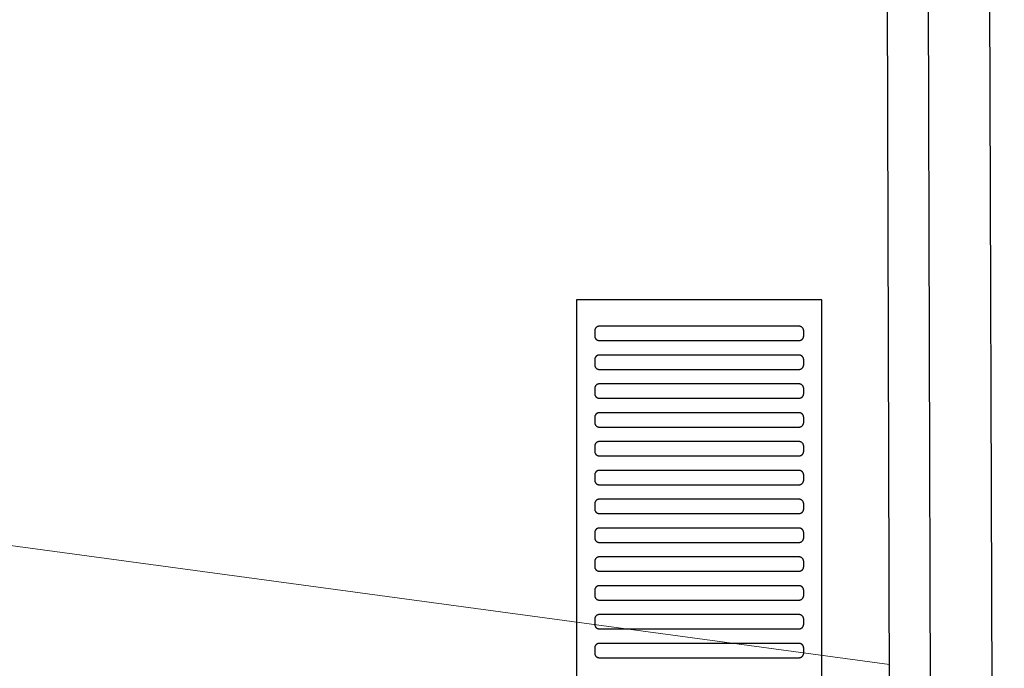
# Model space of a CAD drawing. Header units: millimetres. Extents: x -32221 to 212500, y 31663 to 93766.
# Tile 266 of 279: x 89740 to 90150, y 61284 to 61554. Entities that reach past the tile are written whole.
import ezdxf

# ---------------------------------------------------------------- set-up
doc = ezdxf.new("R2010")
doc.units = ezdxf.units.MM
doc.layers.add('kasetony', color=251, linetype='Continuous', lineweight=5)
doc.layers.add('Sciany', color=251, linetype='Continuous')
doc.layers.add('Wyposazenie', color=251, linetype='Continuous')

msp = doc.modelspace()

# ---------------------------------------------------------------- linework, layer by layer
at = {"layer": 'kasetony', "color": 251, "true_color": 0x636466}
for p, q in [((89240.894, 61402.367), (90102.403, 61285.814)), ((90102.403, 61285.814), (89240.894, 61402.367)), ((90102.403, 61285.814), (89240.894, 61402.367))]:
    msp.add_line(p, q, dxfattribs=at)
at = {"layer": 'Sciany', "color": 251, "true_color": 0x636466}
for p, q in [((90143.506, 61744.608), (90150.145, 59488.444)), ((90117.922, 61719.077), (90124.938, 59491.685)), ((90100.937, 61702.056), (90107.889, 59494.939))]:
    msp.add_line(p, q, dxfattribs=at)
at = {"layer": 'Wyposazenie', "color": 251, "true_color": 0x636466}
for points in [[(90074.156, 59922.631), (90074.156, 61437.591), (89972.156, 61437.591), (89972.156, 59922.631)], [(90064.656, 61420.591), (90064.759, 61420.593), (90064.86, 61420.601), (90064.96, 61420.614), (90065.059, 61420.632), (90065.155, 61420.654), (90065.25, 61420.681), (90065.343, 61420.712), (90065.434, 61420.748), (90065.523, 61420.788), (90065.609, 61420.832), (90065.693, 61420.881), (90065.774, 61420.933), (90065.852, 61420.988), (90065.928, 61421.048), (90066, 61421.111), (90066.07, 61421.177), (90066.136, 61421.246), (90066.199, 61421.319), (90066.258, 61421.395), (90066.314, 61421.473), (90066.366, 61421.554), (90066.414, 61421.638), (90066.458, 61421.724), (90066.499, 61421.813), (90066.534, 61421.904), (90066.566, 61421.996), (90066.593, 61422.091), (90066.615, 61422.188), (90066.633, 61422.287), (90066.646, 61422.387), (90066.653, 61422.488), (90066.656, 61422.591), (90066.656, 61424.591), (90066.653, 61424.694), (90066.646, 61424.795), (90066.633, 61424.895), (90066.615, 61424.994), (90066.593, 61425.09), (90066.566, 61425.185), (90066.534, 61425.278), (90066.499, 61425.369), (90066.458, 61425.457), (90066.414, 61425.544), (90066.366, 61425.627), (90066.314, 61425.709), (90066.258, 61425.787), (90066.199, 61425.863), (90066.136, 61425.935), (90066.07, 61426.005), (90066, 61426.071), (90065.928, 61426.134), (90065.852, 61426.193), (90065.774, 61426.249), (90065.693, 61426.301), (90065.609, 61426.349), (90065.523, 61426.393), (90065.434, 61426.434), (90065.343, 61426.469), (90065.25, 61426.501), (90065.155, 61426.528), (90065.059, 61426.55), (90064.96, 61426.568), (90064.86, 61426.581), (90064.759, 61426.588), (90064.656, 61426.591), (89981.656, 61426.591), (89981.553, 61426.588), (89981.452, 61426.581), (89981.352, 61426.568), (89981.253, 61426.55), (89981.156, 61426.528), (89981.062, 61426.501), (89980.969, 61426.469), (89980.878, 61426.434), (89980.789, 61426.393), (89980.703, 61426.349), (89980.619, 61426.301), (89980.538, 61426.249), (89980.46, 61426.193), (89980.384, 61426.134), (89980.312, 61426.071), (89980.242, 61426.005), (89980.176, 61425.935), (89980.113, 61425.863), (89980.054, 61425.787), (89979.998, 61425.709), (89979.946, 61425.627), (89979.897, 61425.544), (89979.853, 61425.457), (89979.813, 61425.369), (89979.777, 61425.278), (89979.746, 61425.185), (89979.719, 61425.09), (89979.697, 61424.994), (89979.679, 61424.895), (89979.666, 61424.795), (89979.658, 61424.694), (89979.656, 61424.591), (89979.656, 61422.591), (89979.658, 61422.488), (89979.666, 61422.387), (89979.679, 61422.287), (89979.697, 61422.188), (89979.719, 61422.091), (89979.746, 61421.996), (89979.777, 61421.904), (89979.813, 61421.813), (89979.853, 61421.724), (89979.897, 61421.638), (89979.946, 61421.554), (89979.998, 61421.473), (89980.054, 61421.395), (89980.113, 61421.319), (89980.176, 61421.246), (89980.242, 61421.177), (89980.312, 61421.111), (89980.384, 61421.048), (89980.46, 61420.988), (89980.538, 61420.933), (89980.619, 61420.881), (89980.703, 61420.832), (89980.789, 61420.788), (89980.878, 61420.748), (89980.969, 61420.712), (89981.062, 61420.681), (89981.156, 61420.654), (89981.253, 61420.632), (89981.352, 61420.614), (89981.452, 61420.601), (89981.553, 61420.593), (89981.656, 61420.591)], [(90064.656, 61408.591), (90064.759, 61408.593), (90064.86, 61408.601), (90064.96, 61408.614), (90065.059, 61408.632), (90065.155, 61408.654), (90065.25, 61408.681), (90065.343, 61408.712), (90065.434, 61408.748), (90065.523, 61408.788), (90065.609, 61408.832), (90065.693, 61408.881), (90065.774, 61408.933), (90065.852, 61408.988), (90065.928, 61409.048), (90066, 61409.111), (90066.07, 61409.177), (90066.136, 61409.246), (90066.199, 61409.319), (90066.258, 61409.395), (90066.314, 61409.473), (90066.366, 61409.554), (90066.414, 61409.638), (90066.458, 61409.724), (90066.499, 61409.813), (90066.534, 61409.904), (90066.566, 61409.996), (90066.593, 61410.091), (90066.615, 61410.188), (90066.633, 61410.287), (90066.646, 61410.387), (90066.653, 61410.488), (90066.656, 61410.591), (90066.656, 61412.591), (90066.653, 61412.694), (90066.646, 61412.795), (90066.633, 61412.895), (90066.615, 61412.994), (90066.593, 61413.09), (90066.566, 61413.185), (90066.534, 61413.278), (90066.499, 61413.369), (90066.458, 61413.457), (90066.414, 61413.544), (90066.366, 61413.627), (90066.314, 61413.709), (90066.258, 61413.787), (90066.199, 61413.863), (90066.136, 61413.935), (90066.07, 61414.005), (90066, 61414.071), (90065.928, 61414.134), (90065.852, 61414.193), (90065.774, 61414.249), (90065.693, 61414.301), (90065.609, 61414.349), (90065.523, 61414.393), (90065.434, 61414.434), (90065.343, 61414.469), (90065.25, 61414.501), (90065.155, 61414.528), (90065.059, 61414.55), (90064.96, 61414.568), (90064.86, 61414.581), (90064.759, 61414.588), (90064.656, 61414.591), (89981.656, 61414.591), (89981.553, 61414.588), (89981.452, 61414.581), (89981.352, 61414.568), (89981.253, 61414.55), (89981.156, 61414.528), (89981.062, 61414.501), (89980.969, 61414.469), (89980.878, 61414.434), (89980.789, 61414.393), (89980.703, 61414.349), (89980.619, 61414.301), (89980.538, 61414.249), (89980.46, 61414.193), (89980.384, 61414.134), (89980.312, 61414.071), (89980.242, 61414.005), (89980.176, 61413.935), (89980.113, 61413.863), (89980.054, 61413.787), (89979.998, 61413.709), (89979.946, 61413.627), (89979.897, 61413.544), (89979.853, 61413.457), (89979.813, 61413.369), (89979.777, 61413.278), (89979.746, 61413.185), (89979.719, 61413.09), (89979.697, 61412.994), (89979.679, 61412.895), (89979.666, 61412.795), (89979.658, 61412.694), (89979.656, 61412.591), (89979.656, 61410.591), (89979.658, 61410.488), (89979.666, 61410.387), (89979.679, 61410.287), (89979.697, 61410.188), (89979.719, 61410.091), (89979.746, 61409.996), (89979.777, 61409.904), (89979.813, 61409.813), (89979.853, 61409.724), (89979.897, 61409.638), (89979.946, 61409.554), (89979.998, 61409.473), (89980.054, 61409.395), (89980.113, 61409.319), (89980.176, 61409.246), (89980.242, 61409.177), (89980.312, 61409.111), (89980.384, 61409.048), (89980.46, 61408.988), (89980.538, 61408.933), (89980.619, 61408.881), (89980.703, 61408.832), (89980.789, 61408.788), (89980.878, 61408.748), (89980.969, 61408.712), (89981.062, 61408.681), (89981.156, 61408.654), (89981.253, 61408.632), (89981.352, 61408.614), (89981.452, 61408.601), (89981.553, 61408.593), (89981.656, 61408.591)], [(90064.656, 61396.591), (90064.759, 61396.593), (90064.86, 61396.601), (90064.96, 61396.614), (90065.059, 61396.632), (90065.155, 61396.654), (90065.25, 61396.681), (90065.343, 61396.712), (90065.434, 61396.748), (90065.523, 61396.788), (90065.609, 61396.832), (90065.693, 61396.881), (90065.774, 61396.933), (90065.852, 61396.988), (90065.928, 61397.048), (90066, 61397.111), (90066.07, 61397.177), (90066.136, 61397.246), (90066.199, 61397.319), (90066.258, 61397.395), (90066.314, 61397.473), (90066.366, 61397.554), (90066.414, 61397.638), (90066.458, 61397.724), (90066.499, 61397.813), (90066.534, 61397.904), (90066.566, 61397.996), (90066.593, 61398.091), (90066.615, 61398.188), (90066.633, 61398.287), (90066.646, 61398.387), (90066.653, 61398.488), (90066.656, 61398.591), (90066.656, 61400.591), (90066.653, 61400.694), (90066.646, 61400.795), (90066.633, 61400.895), (90066.615, 61400.994), (90066.593, 61401.09), (90066.566, 61401.185), (90066.534, 61401.278), (90066.499, 61401.369), (90066.458, 61401.457), (90066.414, 61401.544), (90066.366, 61401.627), (90066.314, 61401.709), (90066.258, 61401.787), (90066.199, 61401.863), (90066.136, 61401.935), (90066.07, 61402.005), (90066, 61402.071), (90065.928, 61402.134), (90065.852, 61402.193), (90065.774, 61402.249), (90065.693, 61402.301), (90065.609, 61402.349), (90065.523, 61402.393), (90065.434, 61402.434), (90065.343, 61402.469), (90065.25, 61402.501), (90065.155, 61402.528), (90065.059, 61402.55), (90064.96, 61402.568), (90064.86, 61402.581), (90064.759, 61402.588), (90064.656, 61402.591), (89981.656, 61402.591), (89981.553, 61402.588), (89981.452, 61402.581), (89981.352, 61402.568), (89981.253, 61402.55), (89981.156, 61402.528), (89981.062, 61402.501), (89980.969, 61402.469), (89980.878, 61402.434), (89980.789, 61402.393), (89980.703, 61402.349), (89980.619, 61402.301), (89980.538, 61402.249), (89980.46, 61402.193), (89980.384, 61402.134), (89980.312, 61402.071), (89980.242, 61402.005), (89980.176, 61401.935), (89980.113, 61401.863), (89980.054, 61401.787), (89979.998, 61401.709), (89979.946, 61401.627), (89979.897, 61401.544), (89979.853, 61401.457), (89979.813, 61401.369), (89979.777, 61401.278), (89979.746, 61401.185), (89979.719, 61401.09), (89979.697, 61400.994), (89979.679, 61400.895), (89979.666, 61400.795), (89979.658, 61400.694), (89979.656, 61400.591), (89979.656, 61398.591), (89979.658, 61398.488), (89979.666, 61398.387), (89979.679, 61398.287), (89979.697, 61398.188), (89979.719, 61398.091), (89979.746, 61397.996), (89979.777, 61397.904), (89979.813, 61397.813), (89979.853, 61397.724), (89979.897, 61397.638), (89979.946, 61397.554), (89979.998, 61397.473), (89980.054, 61397.395), (89980.113, 61397.319), (89980.176, 61397.246), (89980.242, 61397.177), (89980.312, 61397.111), (89980.384, 61397.048), (89980.46, 61396.988), (89980.538, 61396.933), (89980.619, 61396.881), (89980.703, 61396.832), (89980.789, 61396.788), (89980.878, 61396.748), (89980.969, 61396.712), (89981.062, 61396.681), (89981.156, 61396.654), (89981.253, 61396.632), (89981.352, 61396.614), (89981.452, 61396.601), (89981.553, 61396.593), (89981.656, 61396.591)], [(90064.656, 61384.591), (90064.759, 61384.593), (90064.86, 61384.601), (90064.96, 61384.614), (90065.059, 61384.632), (90065.155, 61384.654), (90065.25, 61384.681), (90065.343, 61384.712), (90065.434, 61384.748), (90065.523, 61384.788), (90065.609, 61384.832), (90065.693, 61384.881), (90065.774, 61384.933), (90065.852, 61384.988), (90065.928, 61385.048), (90066, 61385.111), (90066.07, 61385.177), (90066.136, 61385.246), (90066.199, 61385.319), (90066.258, 61385.395), (90066.314, 61385.473), (90066.366, 61385.554), (90066.414, 61385.638), (90066.458, 61385.724), (90066.499, 61385.813), (90066.534, 61385.904), (90066.566, 61385.996), (90066.593, 61386.091), (90066.615, 61386.188), (90066.633, 61386.287), (90066.646, 61386.387), (90066.653, 61386.488), (90066.656, 61386.591), (90066.656, 61388.591), (90066.653, 61388.694), (90066.646, 61388.795), (90066.633, 61388.895), (90066.615, 61388.994), (90066.593, 61389.09), (90066.566, 61389.185), (90066.534, 61389.278), (90066.499, 61389.369), (90066.458, 61389.457), (90066.414, 61389.544), (90066.366, 61389.627), (90066.314, 61389.709), (90066.258, 61389.787), (90066.199, 61389.863), (90066.136, 61389.935), (90066.07, 61390.005), (90066, 61390.071), (90065.928, 61390.134), (90065.852, 61390.193), (90065.774, 61390.249), (90065.693, 61390.301), (90065.609, 61390.349), (90065.523, 61390.393), (90065.434, 61390.434), (90065.343, 61390.469), (90065.25, 61390.501), (90065.155, 61390.528), (90065.059, 61390.55), (90064.96, 61390.568), (90064.86, 61390.581), (90064.759, 61390.588), (90064.656, 61390.591), (89981.656, 61390.591), (89981.553, 61390.588), (89981.452, 61390.581), (89981.352, 61390.568), (89981.253, 61390.55), (89981.156, 61390.528), (89981.062, 61390.501), (89980.969, 61390.469), (89980.878, 61390.434), (89980.789, 61390.393), (89980.703, 61390.349), (89980.619, 61390.301), (89980.538, 61390.249), (89980.46, 61390.193), (89980.384, 61390.134), (89980.312, 61390.071), (89980.242, 61390.005), (89980.176, 61389.935), (89980.113, 61389.863), (89980.054, 61389.787), (89979.998, 61389.709), (89979.946, 61389.627), (89979.897, 61389.544), (89979.853, 61389.457), (89979.813, 61389.369), (89979.777, 61389.278), (89979.746, 61389.185), (89979.719, 61389.09), (89979.697, 61388.994), (89979.679, 61388.895), (89979.666, 61388.795), (89979.658, 61388.694), (89979.656, 61388.591), (89979.656, 61386.591), (89979.658, 61386.488), (89979.666, 61386.387), (89979.679, 61386.287), (89979.697, 61386.188), (89979.719, 61386.091), (89979.746, 61385.996), (89979.777, 61385.904), (89979.813, 61385.813), (89979.853, 61385.724), (89979.897, 61385.638), (89979.946, 61385.554), (89979.998, 61385.473), (89980.054, 61385.395), (89980.113, 61385.319), (89980.176, 61385.246), (89980.242, 61385.177), (89980.312, 61385.111), (89980.384, 61385.048), (89980.46, 61384.988), (89980.538, 61384.933), (89980.619, 61384.881), (89980.703, 61384.832), (89980.789, 61384.788), (89980.878, 61384.748), (89980.969, 61384.712), (89981.062, 61384.681), (89981.156, 61384.654), (89981.253, 61384.632), (89981.352, 61384.614), (89981.452, 61384.601), (89981.553, 61384.593), (89981.656, 61384.591)], [(90064.656, 61372.591), (90064.759, 61372.593), (90064.86, 61372.601), (90064.96, 61372.614), (90065.059, 61372.632), (90065.155, 61372.654), (90065.25, 61372.681), (90065.343, 61372.712), (90065.434, 61372.748), (90065.523, 61372.788), (90065.609, 61372.832), (90065.693, 61372.881), (90065.774, 61372.933), (90065.852, 61372.988), (90065.928, 61373.048), (90066, 61373.111), (90066.07, 61373.177), (90066.136, 61373.246), (90066.199, 61373.319), (90066.258, 61373.395), (90066.314, 61373.473), (90066.366, 61373.554), (90066.414, 61373.638), (90066.458, 61373.724), (90066.499, 61373.813), (90066.534, 61373.904), (90066.566, 61373.996), (90066.593, 61374.091), (90066.615, 61374.188), (90066.633, 61374.287), (90066.646, 61374.387), (90066.653, 61374.488), (90066.656, 61374.591), (90066.656, 61376.591), (90066.653, 61376.694), (90066.646, 61376.795), (90066.633, 61376.895), (90066.615, 61376.994), (90066.593, 61377.09), (90066.566, 61377.185), (90066.534, 61377.278), (90066.499, 61377.369), (90066.458, 61377.457), (90066.414, 61377.544), (90066.366, 61377.627), (90066.314, 61377.709), (90066.258, 61377.787), (90066.199, 61377.863), (90066.136, 61377.935), (90066.07, 61378.005), (90066, 61378.071), (90065.928, 61378.134), (90065.852, 61378.193), (90065.774, 61378.249), (90065.693, 61378.301), (90065.609, 61378.349), (90065.523, 61378.393), (90065.434, 61378.434), (90065.343, 61378.469), (90065.25, 61378.501), (90065.155, 61378.528), (90065.059, 61378.55), (90064.96, 61378.568), (90064.86, 61378.581), (90064.759, 61378.588), (90064.656, 61378.591), (89981.656, 61378.591), (89981.553, 61378.588), (89981.452, 61378.581), (89981.352, 61378.568), (89981.253, 61378.55), (89981.156, 61378.528), (89981.062, 61378.501), (89980.969, 61378.469), (89980.878, 61378.434), (89980.789, 61378.393), (89980.703, 61378.349), (89980.619, 61378.301), (89980.538, 61378.249), (89980.46, 61378.193), (89980.384, 61378.134), (89980.312, 61378.071), (89980.242, 61378.005), (89980.176, 61377.935), (89980.113, 61377.863), (89980.054, 61377.787), (89979.998, 61377.709), (89979.946, 61377.627), (89979.897, 61377.544), (89979.853, 61377.457), (89979.813, 61377.369), (89979.777, 61377.278), (89979.746, 61377.185), (89979.719, 61377.09), (89979.697, 61376.994), (89979.679, 61376.895), (89979.666, 61376.795), (89979.658, 61376.694), (89979.656, 61376.591), (89979.656, 61374.591), (89979.658, 61374.488), (89979.666, 61374.387), (89979.679, 61374.287), (89979.697, 61374.188), (89979.719, 61374.091), (89979.746, 61373.996), (89979.777, 61373.904), (89979.813, 61373.813), (89979.853, 61373.724), (89979.897, 61373.638), (89979.946, 61373.554), (89979.998, 61373.473), (89980.054, 61373.395), (89980.113, 61373.319), (89980.176, 61373.246), (89980.242, 61373.177), (89980.312, 61373.111), (89980.384, 61373.048), (89980.46, 61372.988), (89980.538, 61372.933), (89980.619, 61372.881), (89980.703, 61372.832), (89980.789, 61372.788), (89980.878, 61372.748), (89980.969, 61372.712), (89981.062, 61372.681), (89981.156, 61372.654), (89981.253, 61372.632), (89981.352, 61372.614), (89981.452, 61372.601), (89981.553, 61372.593), (89981.656, 61372.591)], [(90064.656, 61360.591), (90064.759, 61360.593), (90064.86, 61360.601), (90064.96, 61360.614), (90065.059, 61360.632), (90065.155, 61360.654), (90065.25, 61360.681), (90065.343, 61360.712), (90065.434, 61360.748), (90065.523, 61360.788), (90065.609, 61360.832), (90065.693, 61360.881), (90065.774, 61360.933), (90065.852, 61360.988), (90065.928, 61361.048), (90066, 61361.111), (90066.07, 61361.177), (90066.136, 61361.246), (90066.199, 61361.319), (90066.258, 61361.395), (90066.314, 61361.473), (90066.366, 61361.554), (90066.414, 61361.638), (90066.458, 61361.724), (90066.499, 61361.813), (90066.534, 61361.904), (90066.566, 61361.996), (90066.593, 61362.091), (90066.615, 61362.188), (90066.633, 61362.287), (90066.646, 61362.387), (90066.653, 61362.488), (90066.656, 61362.591), (90066.656, 61364.591), (90066.653, 61364.694), (90066.646, 61364.795), (90066.633, 61364.895), (90066.615, 61364.994), (90066.593, 61365.09), (90066.566, 61365.185), (90066.534, 61365.278), (90066.499, 61365.369), (90066.458, 61365.457), (90066.414, 61365.544), (90066.366, 61365.627), (90066.314, 61365.709), (90066.258, 61365.787), (90066.199, 61365.863), (90066.136, 61365.935), (90066.07, 61366.005), (90066, 61366.071), (90065.928, 61366.134), (90065.852, 61366.193), (90065.774, 61366.249), (90065.693, 61366.301), (90065.609, 61366.349), (90065.523, 61366.393), (90065.434, 61366.434), (90065.343, 61366.469), (90065.25, 61366.501), (90065.155, 61366.528), (90065.059, 61366.55), (90064.96, 61366.568), (90064.86, 61366.581), (90064.759, 61366.588), (90064.656, 61366.591), (89981.656, 61366.591), (89981.553, 61366.588), (89981.452, 61366.581), (89981.352, 61366.568), (89981.253, 61366.55), (89981.156, 61366.528), (89981.062, 61366.501), (89980.969, 61366.469), (89980.878, 61366.434), (89980.789, 61366.393), (89980.703, 61366.349), (89980.619, 61366.301), (89980.538, 61366.249), (89980.46, 61366.193), (89980.384, 61366.134), (89980.312, 61366.071), (89980.242, 61366.005), (89980.176, 61365.935), (89980.113, 61365.863), (89980.054, 61365.787), (89979.998, 61365.709), (89979.946, 61365.627), (89979.897, 61365.544), (89979.853, 61365.457), (89979.813, 61365.369), (89979.777, 61365.278), (89979.746, 61365.185), (89979.719, 61365.09), (89979.697, 61364.994), (89979.679, 61364.895), (89979.666, 61364.795), (89979.658, 61364.694), (89979.656, 61364.591), (89979.656, 61362.591), (89979.658, 61362.488), (89979.666, 61362.387), (89979.679, 61362.287), (89979.697, 61362.188), (89979.719, 61362.091), (89979.746, 61361.996), (89979.777, 61361.904), (89979.813, 61361.813), (89979.853, 61361.724), (89979.897, 61361.638), (89979.946, 61361.554), (89979.998, 61361.473), (89980.054, 61361.395), (89980.113, 61361.319), (89980.176, 61361.246), (89980.242, 61361.177), (89980.312, 61361.111), (89980.384, 61361.048), (89980.46, 61360.988), (89980.538, 61360.933), (89980.619, 61360.881), (89980.703, 61360.832), (89980.789, 61360.788), (89980.878, 61360.748), (89980.969, 61360.712), (89981.062, 61360.681), (89981.156, 61360.654), (89981.253, 61360.632), (89981.352, 61360.614), (89981.452, 61360.601), (89981.553, 61360.593), (89981.656, 61360.591)], [(90064.656, 61348.591), (90064.759, 61348.593), (90064.86, 61348.601), (90064.96, 61348.614), (90065.059, 61348.632), (90065.155, 61348.654), (90065.25, 61348.681), (90065.343, 61348.712), (90065.434, 61348.748), (90065.523, 61348.788), (90065.609, 61348.832), (90065.693, 61348.881), (90065.774, 61348.933), (90065.852, 61348.988), (90065.928, 61349.048), (90066, 61349.111), (90066.07, 61349.177), (90066.136, 61349.246), (90066.199, 61349.319), (90066.258, 61349.395), (90066.314, 61349.473), (90066.366, 61349.554), (90066.414, 61349.638), (90066.458, 61349.724), (90066.499, 61349.813), (90066.534, 61349.904), (90066.566, 61349.996), (90066.593, 61350.091), (90066.615, 61350.188), (90066.633, 61350.287), (90066.646, 61350.387), (90066.653, 61350.488), (90066.656, 61350.591), (90066.656, 61352.591), (90066.653, 61352.694), (90066.646, 61352.795), (90066.633, 61352.895), (90066.615, 61352.994), (90066.593, 61353.09), (90066.566, 61353.185), (90066.534, 61353.278), (90066.499, 61353.369), (90066.458, 61353.457), (90066.414, 61353.544), (90066.366, 61353.627), (90066.314, 61353.709), (90066.258, 61353.787), (90066.199, 61353.863), (90066.136, 61353.935), (90066.07, 61354.005), (90066, 61354.071), (90065.928, 61354.134), (90065.852, 61354.193), (90065.774, 61354.249), (90065.693, 61354.301), (90065.609, 61354.349), (90065.523, 61354.393), (90065.434, 61354.434), (90065.343, 61354.469), (90065.25, 61354.501), (90065.155, 61354.528), (90065.059, 61354.55), (90064.96, 61354.568), (90064.86, 61354.581), (90064.759, 61354.588), (90064.656, 61354.591), (89981.656, 61354.591), (89981.553, 61354.588), (89981.452, 61354.581), (89981.352, 61354.568), (89981.253, 61354.55), (89981.156, 61354.528), (89981.062, 61354.501), (89980.969, 61354.469), (89980.878, 61354.434), (89980.789, 61354.393), (89980.703, 61354.349), (89980.619, 61354.301), (89980.538, 61354.249), (89980.46, 61354.193), (89980.384, 61354.134), (89980.312, 61354.071), (89980.242, 61354.005), (89980.176, 61353.935), (89980.113, 61353.863), (89980.054, 61353.787), (89979.998, 61353.709), (89979.946, 61353.627), (89979.897, 61353.544), (89979.853, 61353.457), (89979.813, 61353.369), (89979.777, 61353.278), (89979.746, 61353.185), (89979.719, 61353.09), (89979.697, 61352.994), (89979.679, 61352.895), (89979.666, 61352.795), (89979.658, 61352.694), (89979.656, 61352.591), (89979.656, 61350.591), (89979.658, 61350.488), (89979.666, 61350.387), (89979.679, 61350.287), (89979.697, 61350.188), (89979.719, 61350.091), (89979.746, 61349.996), (89979.777, 61349.904), (89979.813, 61349.813), (89979.853, 61349.724), (89979.897, 61349.638), (89979.946, 61349.554), (89979.998, 61349.473), (89980.054, 61349.395), (89980.113, 61349.319), (89980.176, 61349.246), (89980.242, 61349.177), (89980.312, 61349.111), (89980.384, 61349.048), (89980.46, 61348.988), (89980.538, 61348.933), (89980.619, 61348.881), (89980.703, 61348.832), (89980.789, 61348.788), (89980.878, 61348.748), (89980.969, 61348.712), (89981.062, 61348.681), (89981.156, 61348.654), (89981.253, 61348.632), (89981.352, 61348.614), (89981.452, 61348.601), (89981.553, 61348.593), (89981.656, 61348.591)], [(90064.656, 61336.591), (90064.759, 61336.593), (90064.86, 61336.601), (90064.96, 61336.614), (90065.059, 61336.632), (90065.155, 61336.654), (90065.25, 61336.681), (90065.343, 61336.712), (90065.434, 61336.748), (90065.523, 61336.788), (90065.609, 61336.832), (90065.693, 61336.881), (90065.774, 61336.933), (90065.852, 61336.989), (90065.928, 61337.048), (90066, 61337.111), (90066.07, 61337.177), (90066.136, 61337.246), (90066.199, 61337.319), (90066.258, 61337.395), (90066.314, 61337.473), (90066.366, 61337.554), (90066.414, 61337.638), (90066.458, 61337.724), (90066.499, 61337.813), (90066.534, 61337.904), (90066.566, 61337.996), (90066.593, 61338.091), (90066.615, 61338.188), (90066.633, 61338.287), (90066.646, 61338.387), (90066.653, 61338.488), (90066.656, 61338.591), (90066.656, 61340.591), (90066.653, 61340.694), (90066.646, 61340.795), (90066.633, 61340.895), (90066.615, 61340.994), (90066.593, 61341.09), (90066.566, 61341.185), (90066.534, 61341.278), (90066.499, 61341.369), (90066.458, 61341.457), (90066.414, 61341.544), (90066.366, 61341.627), (90066.314, 61341.709), (90066.258, 61341.787), (90066.199, 61341.863), (90066.136, 61341.935), (90066.07, 61342.005), (90066, 61342.071), (90065.928, 61342.134), (90065.852, 61342.193), (90065.774, 61342.249), (90065.693, 61342.301), (90065.609, 61342.349), (90065.523, 61342.393), (90065.434, 61342.434), (90065.343, 61342.469), (90065.25, 61342.501), (90065.155, 61342.528), (90065.059, 61342.55), (90064.96, 61342.568), (90064.86, 61342.581), (90064.759, 61342.588), (90064.656, 61342.591), (89981.656, 61342.591), (89981.553, 61342.588), (89981.452, 61342.581), (89981.352, 61342.568), (89981.253, 61342.55), (89981.156, 61342.528), (89981.062, 61342.501), (89980.969, 61342.469), (89980.878, 61342.434), (89980.789, 61342.393), (89980.703, 61342.349), (89980.619, 61342.301), (89980.538, 61342.249), (89980.46, 61342.193), (89980.384, 61342.134), (89980.312, 61342.071), (89980.242, 61342.005), (89980.176, 61341.935), (89980.113, 61341.863), (89980.054, 61341.787), (89979.998, 61341.709), (89979.946, 61341.627), (89979.897, 61341.544), (89979.853, 61341.457), (89979.813, 61341.369), (89979.777, 61341.278), (89979.746, 61341.185), (89979.719, 61341.09), (89979.697, 61340.994), (89979.679, 61340.895), (89979.666, 61340.795), (89979.658, 61340.694), (89979.656, 61340.591), (89979.656, 61338.591), (89979.658, 61338.488), (89979.666, 61338.387), (89979.679, 61338.287), (89979.697, 61338.188), (89979.719, 61338.091), (89979.746, 61337.996), (89979.777, 61337.904), (89979.813, 61337.813), (89979.853, 61337.724), (89979.897, 61337.638), (89979.946, 61337.554), (89979.998, 61337.473), (89980.054, 61337.395), (89980.113, 61337.319), (89980.176, 61337.246), (89980.242, 61337.177), (89980.312, 61337.111), (89980.384, 61337.048), (89980.46, 61336.988), (89980.538, 61336.933), (89980.619, 61336.881), (89980.703, 61336.832), (89980.789, 61336.788), (89980.878, 61336.748), (89980.969, 61336.712), (89981.062, 61336.681), (89981.156, 61336.654), (89981.253, 61336.632), (89981.352, 61336.614), (89981.452, 61336.601), (89981.553, 61336.593), (89981.656, 61336.591)], [(90064.656, 61324.591), (90064.759, 61324.593), (90064.86, 61324.601), (90064.96, 61324.614), (90065.059, 61324.632), (90065.155, 61324.654), (90065.25, 61324.681), (90065.343, 61324.712), (90065.434, 61324.748), (90065.523, 61324.788), (90065.609, 61324.832), (90065.693, 61324.881), (90065.774, 61324.933), (90065.852, 61324.989), (90065.928, 61325.048), (90066, 61325.111), (90066.07, 61325.177), (90066.136, 61325.246), (90066.199, 61325.319), (90066.258, 61325.395), (90066.314, 61325.473), (90066.366, 61325.554), (90066.414, 61325.638), (90066.458, 61325.724), (90066.499, 61325.813), (90066.534, 61325.904), (90066.566, 61325.996), (90066.593, 61326.091), (90066.615, 61326.188), (90066.633, 61326.287), (90066.646, 61326.387), (90066.653, 61326.488), (90066.656, 61326.591), (90066.656, 61328.591), (90066.653, 61328.694), (90066.646, 61328.795), (90066.633, 61328.895), (90066.615, 61328.994), (90066.593, 61329.09), (90066.566, 61329.185), (90066.534, 61329.278), (90066.499, 61329.369), (90066.458, 61329.457), (90066.414, 61329.544), (90066.366, 61329.627), (90066.314, 61329.709), (90066.258, 61329.787), (90066.199, 61329.863), (90066.136, 61329.935), (90066.07, 61330.005), (90066, 61330.071), (90065.928, 61330.134), (90065.852, 61330.193), (90065.774, 61330.249), (90065.693, 61330.301), (90065.609, 61330.349), (90065.523, 61330.393), (90065.434, 61330.434), (90065.343, 61330.469), (90065.25, 61330.501), (90065.155, 61330.528), (90065.059, 61330.55), (90064.96, 61330.568), (90064.86, 61330.581), (90064.759, 61330.588), (90064.656, 61330.591), (89981.656, 61330.591), (89981.553, 61330.588), (89981.452, 61330.581), (89981.352, 61330.568), (89981.253, 61330.55), (89981.156, 61330.528), (89981.062, 61330.501), (89980.969, 61330.469), (89980.878, 61330.434), (89980.789, 61330.393), (89980.703, 61330.349), (89980.619, 61330.301), (89980.538, 61330.249), (89980.46, 61330.193), (89980.384, 61330.134), (89980.312, 61330.071), (89980.242, 61330.005), (89980.176, 61329.935), (89980.113, 61329.863), (89980.054, 61329.787), (89979.998, 61329.709), (89979.946, 61329.627), (89979.897, 61329.544), (89979.853, 61329.457), (89979.813, 61329.369), (89979.777, 61329.278), (89979.746, 61329.185), (89979.719, 61329.09), (89979.697, 61328.994), (89979.679, 61328.895), (89979.666, 61328.795), (89979.658, 61328.694), (89979.656, 61328.591), (89979.656, 61326.591), (89979.658, 61326.488), (89979.666, 61326.387), (89979.679, 61326.287), (89979.697, 61326.188), (89979.719, 61326.091), (89979.746, 61325.996), (89979.777, 61325.904), (89979.813, 61325.813), (89979.853, 61325.724), (89979.897, 61325.638), (89979.946, 61325.554), (89979.998, 61325.473), (89980.054, 61325.395), (89980.113, 61325.319), (89980.176, 61325.246), (89980.242, 61325.177), (89980.312, 61325.111), (89980.384, 61325.048), (89980.46, 61324.988), (89980.538, 61324.933), (89980.619, 61324.881), (89980.703, 61324.832), (89980.789, 61324.788), (89980.878, 61324.748), (89980.969, 61324.712), (89981.062, 61324.681), (89981.156, 61324.654), (89981.253, 61324.632), (89981.352, 61324.614), (89981.452, 61324.601), (89981.553, 61324.593), (89981.656, 61324.591)], [(90064.656, 61312.591), (90064.759, 61312.593), (90064.86, 61312.601), (90064.96, 61312.614), (90065.059, 61312.632), (90065.155, 61312.654), (90065.25, 61312.681), (90065.343, 61312.712), (90065.434, 61312.748), (90065.523, 61312.788), (90065.609, 61312.832), (90065.693, 61312.881), (90065.774, 61312.933), (90065.852, 61312.989), (90065.928, 61313.048), (90066, 61313.111), (90066.07, 61313.177), (90066.136, 61313.246), (90066.199, 61313.319), (90066.258, 61313.395), (90066.314, 61313.473), (90066.366, 61313.554), (90066.414, 61313.638), (90066.458, 61313.724), (90066.499, 61313.813), (90066.534, 61313.904), (90066.566, 61313.996), (90066.593, 61314.091), (90066.615, 61314.188), (90066.633, 61314.287), (90066.646, 61314.387), (90066.653, 61314.488), (90066.656, 61314.591), (90066.656, 61316.591), (90066.653, 61316.694), (90066.646, 61316.795), (90066.633, 61316.895), (90066.615, 61316.994), (90066.593, 61317.09), (90066.566, 61317.185), (90066.534, 61317.278), (90066.499, 61317.369), (90066.458, 61317.457), (90066.414, 61317.544), (90066.366, 61317.627), (90066.314, 61317.709), (90066.258, 61317.787), (90066.199, 61317.863), (90066.136, 61317.935), (90066.07, 61318.005), (90066, 61318.071), (90065.928, 61318.134), (90065.852, 61318.193), (90065.774, 61318.249), (90065.693, 61318.301), (90065.609, 61318.349), (90065.523, 61318.393), (90065.434, 61318.434), (90065.343, 61318.469), (90065.25, 61318.501), (90065.155, 61318.528), (90065.059, 61318.55), (90064.96, 61318.568), (90064.86, 61318.581), (90064.759, 61318.588), (90064.656, 61318.591), (89981.656, 61318.591), (89981.553, 61318.588), (89981.452, 61318.581), (89981.352, 61318.568), (89981.253, 61318.55), (89981.156, 61318.528), (89981.062, 61318.501), (89980.969, 61318.469), (89980.878, 61318.434), (89980.789, 61318.393), (89980.703, 61318.349), (89980.619, 61318.301), (89980.538, 61318.249), (89980.46, 61318.193), (89980.384, 61318.134), (89980.312, 61318.071), (89980.242, 61318.005), (89980.176, 61317.935), (89980.113, 61317.863), (89980.054, 61317.787), (89979.998, 61317.709), (89979.946, 61317.627), (89979.897, 61317.544), (89979.853, 61317.457), (89979.813, 61317.369), (89979.777, 61317.278), (89979.746, 61317.185), (89979.719, 61317.09), (89979.697, 61316.994), (89979.679, 61316.895), (89979.666, 61316.795), (89979.658, 61316.694), (89979.656, 61316.591), (89979.656, 61314.591), (89979.658, 61314.488), (89979.666, 61314.387), (89979.679, 61314.287), (89979.697, 61314.188), (89979.719, 61314.091), (89979.746, 61313.996), (89979.777, 61313.904), (89979.813, 61313.813), (89979.853, 61313.724), (89979.897, 61313.638), (89979.946, 61313.554), (89979.998, 61313.473), (89980.054, 61313.395), (89980.113, 61313.319), (89980.176, 61313.246), (89980.242, 61313.177), (89980.312, 61313.111), (89980.384, 61313.048), (89980.46, 61312.988), (89980.538, 61312.933), (89980.619, 61312.881), (89980.703, 61312.832), (89980.789, 61312.788), (89980.878, 61312.748), (89980.969, 61312.712), (89981.062, 61312.681), (89981.156, 61312.654), (89981.253, 61312.632), (89981.352, 61312.614), (89981.452, 61312.601), (89981.553, 61312.593), (89981.656, 61312.591)], [(90064.656, 61300.591), (90064.759, 61300.593), (90064.86, 61300.601), (90064.96, 61300.614), (90065.059, 61300.632), (90065.155, 61300.654), (90065.25, 61300.681), (90065.343, 61300.712), (90065.434, 61300.748), (90065.523, 61300.788), (90065.609, 61300.832), (90065.693, 61300.881), (90065.774, 61300.933), (90065.852, 61300.989), (90065.928, 61301.048), (90066, 61301.111), (90066.07, 61301.177), (90066.136, 61301.246), (90066.199, 61301.319), (90066.258, 61301.395), (90066.314, 61301.473), (90066.366, 61301.554), (90066.414, 61301.638), (90066.458, 61301.724), (90066.499, 61301.813), (90066.534, 61301.904), (90066.566, 61301.996), (90066.593, 61302.091), (90066.615, 61302.188), (90066.633, 61302.287), (90066.646, 61302.387), (90066.653, 61302.488), (90066.656, 61302.591), (90066.656, 61304.591), (90066.653, 61304.694), (90066.646, 61304.795), (90066.633, 61304.895), (90066.615, 61304.994), (90066.593, 61305.09), (90066.566, 61305.185), (90066.534, 61305.278), (90066.499, 61305.369), (90066.458, 61305.457), (90066.414, 61305.544), (90066.366, 61305.627), (90066.314, 61305.709), (90066.258, 61305.787), (90066.199, 61305.863), (90066.136, 61305.935), (90066.07, 61306.005), (90066, 61306.071), (90065.928, 61306.134), (90065.852, 61306.193), (90065.774, 61306.249), (90065.693, 61306.301), (90065.609, 61306.349), (90065.523, 61306.393), (90065.434, 61306.434), (90065.343, 61306.469), (90065.25, 61306.501), (90065.155, 61306.528), (90065.059, 61306.55), (90064.96, 61306.568), (90064.86, 61306.581), (90064.759, 61306.588), (90064.656, 61306.591), (89981.656, 61306.591), (89981.553, 61306.588), (89981.452, 61306.581), (89981.352, 61306.568), (89981.253, 61306.55), (89981.156, 61306.528), (89981.062, 61306.501), (89980.969, 61306.469), (89980.878, 61306.434), (89980.789, 61306.393), (89980.703, 61306.349), (89980.619, 61306.301), (89980.538, 61306.249), (89980.46, 61306.193), (89980.384, 61306.134), (89980.312, 61306.071), (89980.242, 61306.005), (89980.176, 61305.935), (89980.113, 61305.863), (89980.054, 61305.787), (89979.998, 61305.709), (89979.946, 61305.627), (89979.897, 61305.544), (89979.853, 61305.457), (89979.813, 61305.369), (89979.777, 61305.278), (89979.746, 61305.185), (89979.719, 61305.09), (89979.697, 61304.994), (89979.679, 61304.895), (89979.666, 61304.795), (89979.658, 61304.694), (89979.656, 61304.591), (89979.656, 61302.591), (89979.658, 61302.488), (89979.666, 61302.387), (89979.679, 61302.287), (89979.697, 61302.188), (89979.719, 61302.091), (89979.746, 61301.996), (89979.777, 61301.904), (89979.813, 61301.813), (89979.853, 61301.724), (89979.897, 61301.638), (89979.946, 61301.554), (89979.998, 61301.473), (89980.054, 61301.395), (89980.113, 61301.319), (89980.176, 61301.246), (89980.242, 61301.177), (89980.312, 61301.111), (89980.384, 61301.048), (89980.46, 61300.988), (89980.538, 61300.933), (89980.619, 61300.881), (89980.703, 61300.832), (89980.789, 61300.788), (89980.878, 61300.748), (89980.969, 61300.712), (89981.062, 61300.681), (89981.156, 61300.654), (89981.253, 61300.632), (89981.352, 61300.614), (89981.452, 61300.601), (89981.553, 61300.593), (89981.656, 61300.591)], [(90064.656, 61288.591), (90064.759, 61288.593), (90064.86, 61288.601), (90064.96, 61288.614), (90065.059, 61288.632), (90065.155, 61288.654), (90065.25, 61288.681), (90065.343, 61288.712), (90065.434, 61288.748), (90065.523, 61288.788), (90065.609, 61288.832), (90065.693, 61288.881), (90065.774, 61288.933), (90065.852, 61288.988), (90065.928, 61289.048), (90066, 61289.111), (90066.07, 61289.177), (90066.136, 61289.246), (90066.199, 61289.319), (90066.258, 61289.395), (90066.314, 61289.473), (90066.366, 61289.554), (90066.414, 61289.638), (90066.458, 61289.724), (90066.499, 61289.813), (90066.534, 61289.904), (90066.566, 61289.996), (90066.593, 61290.091), (90066.615, 61290.188), (90066.633, 61290.287), (90066.646, 61290.387), (90066.653, 61290.488), (90066.656, 61290.591), (90066.656, 61292.591), (90066.653, 61292.694), (90066.646, 61292.795), (90066.633, 61292.895), (90066.615, 61292.994), (90066.593, 61293.09), (90066.566, 61293.185), (90066.534, 61293.278), (90066.499, 61293.369), (90066.458, 61293.458), (90066.414, 61293.544), (90066.366, 61293.627), (90066.314, 61293.709), (90066.258, 61293.787), (90066.199, 61293.863), (90066.136, 61293.935), (90066.07, 61294.005), (90066, 61294.071), (90065.928, 61294.134), (90065.852, 61294.193), (90065.774, 61294.249), (90065.693, 61294.301), (90065.609, 61294.349), (90065.523, 61294.393), (90065.434, 61294.434), (90065.343, 61294.469), (90065.25, 61294.501), (90065.155, 61294.528), (90065.059, 61294.55), (90064.96, 61294.568), (90064.86, 61294.581), (90064.759, 61294.588), (90064.656, 61294.591), (89981.656, 61294.591), (89981.553, 61294.588), (89981.452, 61294.581), (89981.352, 61294.568), (89981.253, 61294.55), (89981.156, 61294.528), (89981.062, 61294.501), (89980.969, 61294.469), (89980.878, 61294.434), (89980.789, 61294.393), (89980.703, 61294.349), (89980.619, 61294.301), (89980.538, 61294.249), (89980.46, 61294.193), (89980.384, 61294.134), (89980.312, 61294.071), (89980.242, 61294.005), (89980.176, 61293.935), (89980.113, 61293.863), (89980.054, 61293.787), (89979.998, 61293.709), (89979.946, 61293.627), (89979.897, 61293.544), (89979.853, 61293.458), (89979.813, 61293.369), (89979.777, 61293.278), (89979.746, 61293.185), (89979.719, 61293.09), (89979.697, 61292.994), (89979.679, 61292.895), (89979.666, 61292.795), (89979.658, 61292.694), (89979.656, 61292.591), (89979.656, 61290.591), (89979.658, 61290.488), (89979.666, 61290.387), (89979.679, 61290.287), (89979.697, 61290.188), (89979.719, 61290.091), (89979.746, 61289.996), (89979.777, 61289.904), (89979.813, 61289.813), (89979.853, 61289.724), (89979.897, 61289.638), (89979.946, 61289.554), (89979.998, 61289.473), (89980.054, 61289.395), (89980.113, 61289.319), (89980.176, 61289.246), (89980.242, 61289.177), (89980.312, 61289.111), (89980.384, 61289.048), (89980.46, 61288.988), (89980.538, 61288.933), (89980.619, 61288.881), (89980.703, 61288.832), (89980.789, 61288.788), (89980.878, 61288.748), (89980.969, 61288.712), (89981.062, 61288.681), (89981.156, 61288.654), (89981.253, 61288.632), (89981.352, 61288.614), (89981.452, 61288.601), (89981.553, 61288.593), (89981.656, 61288.591)]]:
    msp.add_lwpolyline(points, close=True, dxfattribs=at)

doc.saveas('drawing.dxf')
